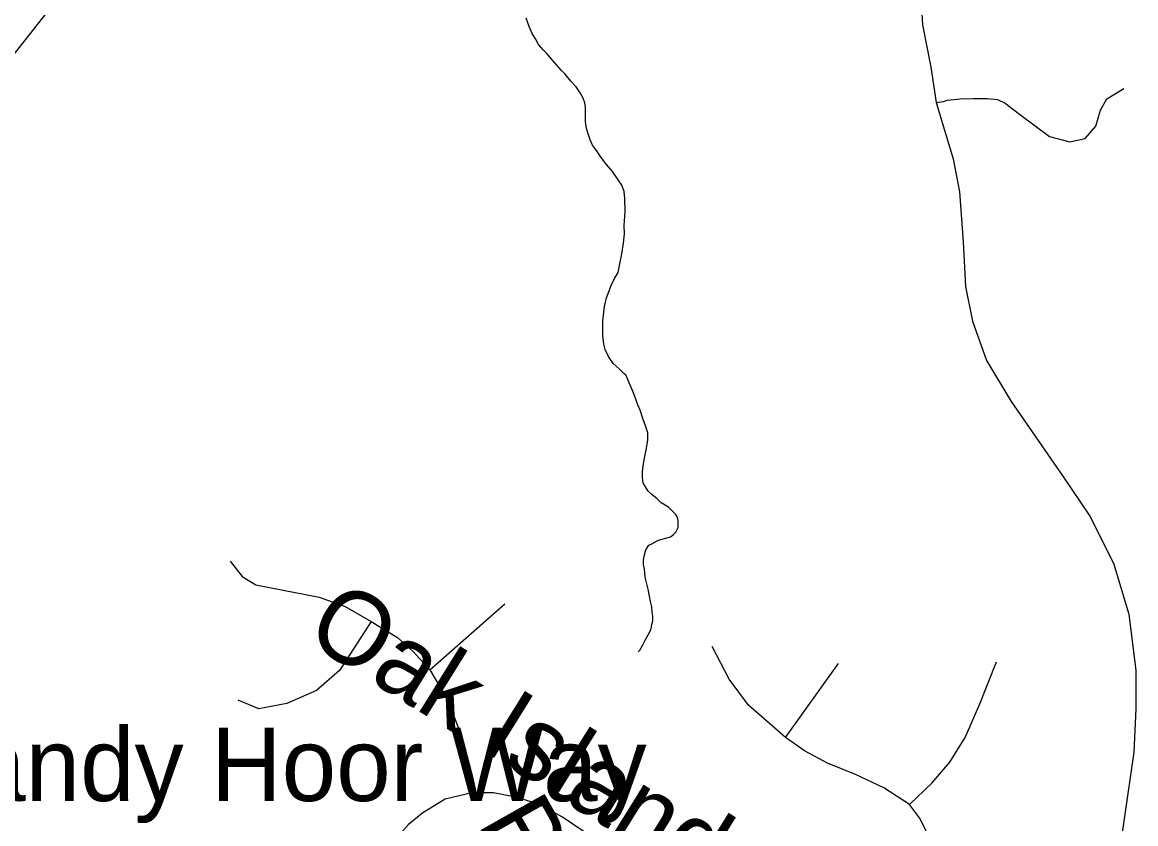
# Model space of a CAD drawing. Extents: x 2001466 to 31450019, y -30647475 to 847247.
# Drawn here: x 2059693 to 2062578, y 754357 to 756436 of the extents above; entities that cross this region are included whole.
import ezdxf

# ---------------------------------------------------------------- set-up
doc = ezdxf.new("R2010")
doc.units = 0
for name, color, linetype in [('Exist Hydrographic Misc Water Feature', 7, 'Continuous'), ('Exist Road Non-System Type 51', 7, 'Continuous'), ('Exist Road Non-System Type 51 Label', 7, 'Continuous')]:
    doc.layers.add(name, color=color, linetype=linetype)

msp = doc.modelspace()

# ---------------------------------------------------------------- linework, layer by layer
at = {"layer": 'Exist Hydrographic Misc Water Feature'}
for points in [[(2061114.6, 756283.2), (2061100.1, 756301.2), (2061090.4, 756311.3), (2061078.1, 756324.9), (2061066, 756338.9), (2061052.1, 756354.8), (2061042.3, 756364.8), (2061030.2, 756378.8), (2061022.4, 756393), (2061014, 756406.8), (2061006, 756425.1), (2060998.2, 756446.9)], [(2061289.1, 754803.7), (2061292.8, 754807.6), (2061301.2, 754821.8), (2061307, 754833.9), (2061314.8, 754847.7), (2061319.1, 754855.6), (2061323, 754863.9), (2061324.6, 754873.8), (2061326.7, 754883.6), (2061327.1, 754895.7), (2061324.8, 754905.8), (2061324.6, 754919.6), (2061321.1, 754933.5), (2061318.7, 754947.7), (2061315, 754965.7), (2061308.8, 754989.8), (2061306.8, 754997.8), (2061304.9, 755017.6), (2061302.7, 755029.7), (2061302.7, 755039.8), (2061304.5, 755051.7), (2061308.6, 755067.7), (2061316.6, 755079.8), (2061324.4, 755083.5), (2061338.4, 755091.5), (2061344.3, 755093.9), (2061360.3, 755098), (2061372.4, 755101.8), (2061380.8, 755107.9), (2061386.3, 755113.9), (2061392.7, 755125.9), (2061392.7, 755133.6), (2061392.3, 755143.8), (2061390.6, 755151.8), (2061386.3, 755159.8), (2061376.1, 755169.8), (2061368.1, 755177.9), (2061358.5, 755183.9), (2061348.4, 755189.8), (2061338.2, 755199.9), (2061324, 755211.8), (2061314.4, 755219.7), (2061308.2, 755231.6), (2061302.3, 755241.8), (2061300.4, 755255.5), (2061300.2, 755269.8), (2061302.1, 755285.7), (2061306, 755309.9), (2061310.1, 755331.5), (2061314.2, 755353.6), (2061314.2, 755371.5), (2061307.8, 755389.5), (2061302.1, 755405.8), (2061294.1, 755429.7), (2061287.9, 755443.6), (2061280.1, 755465.5), (2061273.8, 755481.4), (2061265.6, 755501.4), (2061257.6, 755519.6), (2061251.8, 755525.4), (2061239.7, 755537.3), (2061223.9, 755551.5), (2061211.6, 755569.6), (2061203.4, 755587.5), (2061199.5, 755601.4), (2061197.5, 755623.2), (2061197.5, 755645.6), (2061197.5, 755661.4), (2061201.4, 755699.4), (2061207.1, 755721.6), (2061213.5, 755739.3), (2061219.2, 755753.4), (2061227.4, 755771.2), (2061237.3, 755787.6), (2061241.4, 755809.3), (2061246.9, 755835.6), (2061251.2, 755863.3), (2061253.1, 755887.4), (2061252.8, 755909.4), (2061255.1, 755945.5), (2061254.7, 755979.3), (2061252.6, 755997.4), (2061246.9, 756013.3), (2061236.9, 756027.4), (2061222.7, 756049.4), (2061206.5, 756067.3), (2061193, 756085.2), (2061180.7, 756103.3), (2061170.6, 756117.4), (2061164.5, 756131.2), (2061158.5, 756149.2), (2061154.4, 756165.2), (2061152.6, 756179.3), (2061152.8, 756201.2), (2061152.6, 756215), (2061150.7, 756227.1), (2061146.4, 756239.1), (2061138.4, 756253.3), (2061128.4, 756269), (2061114.6, 756283.2)]]:
    msp.add_lwpolyline(points, dxfattribs=at)
at = {"layer": 'Exist Road Non-System Type 51'}
for points in [[(2057554.8, 755751.3), (2057720.8, 755872.2), (2057863.1, 755935.4), (2057965.9, 755970.5), (2058070.9, 755981.8), (2058270.8, 755977.2), (2058671.8, 755898.1), (2058837.8, 755890.2), (2059011.1, 755904.2), (2059150, 755935.5), (2059296.7, 756020.1), (2059487.6, 756139), (2059616.7, 756284.1), (2059871.3, 756607.9)], [(2062016.4, 756595.5), (2062021.3, 756506.9), (2062025.9, 756429.2), (2062047.2, 756319.5), (2062060.9, 756228.1)], [(2062060.9, 756228.1), (2062080.7, 756231.1), (2062089.8, 756234.2), (2062123.3, 756237.2), (2062158.3, 756238.7), (2062193.3, 756238.7), (2062220.2, 756235.9), (2062240.5, 756226.5), (2062277.1, 756197.6), (2062354.7, 756139.7), (2062408, 756126), (2062447.6, 756135.1), (2062475, 756167.1), (2062487.2, 756208.3), (2062503.9, 756237.2), (2062548, 756264.6)], [(2062060.9, 756228.1), (2062085.2, 756147.3), (2062105, 756081.8), (2062121.8, 755996.5), (2062130.9, 755867)], [(2062130.9, 755867), (2062137, 755751.2), (2062155.3, 755661.3), (2062191.8, 755559.3), (2062255.8, 755452.6), (2062389.7, 755259.2), (2062459.8, 755155.6), (2062520.6, 755033.7), (2062560.2, 754901.1), (2062578.5, 754754.9), (2062578.5, 754655.9), (2062573.9, 754543.1), (2062523.4, 754197.2)], [(2060231.3, 755038.2), (2060262.9, 754999.1), (2060298.4, 754976.7), (2060462.3, 754945), (2060529.4, 754920.8), (2060596.5, 754881.6)], [(2060749.3, 754756.6), (2060943.1, 754928.2)], [(2060596.5, 754881.6), (2060514.5, 754754.8), (2060454.9, 754702.6), (2060378.5, 754669), (2060305.8, 754655.9), (2060251.8, 754678.3)], [(2060596.5, 754881.6), (2060665.5, 754840.6), (2060704.6, 754805.1), (2060749.3, 754756.6)], [(2061671.2, 754581.2), (2061574.9, 754665), (2061524.7, 754732), (2061480.6, 754817.4)], [(2061671.2, 754581.2), (2061807.9, 754773.2)], [(2061992.4, 754407.5), (2062049.9, 754462.4), (2062097.1, 754517.2), (2062136.7, 754581.2), (2062174.8, 754668.1), (2062217.4, 754777.7)], [(2060749.3, 754756.6), (2060795.9, 754678.3), (2060829.5, 754588.8), (2060842.5, 754516.1), (2060857.4, 754437.8)], [(2061992.4, 754407.5), (2061925.4, 754450.2), (2061852.3, 754485.2), (2061779.2, 754514.2), (2061719.9, 754546.2), (2061671.2, 754581.2)], [(2060857.4, 754437.8), (2060788.5, 754421), (2060730.7, 754385.5), (2060693.4, 754355.7), (2060650.6, 754307.2)], [(2061390, 754173), (2061092.6, 754374.4), (2061031.1, 754407.9), (2060971.5, 754426.6), (2060913.7, 754437.8), (2060857.4, 754437.8)], [(2062096.7, 754176.7), (2062068.5, 754265.9), (2062041.1, 754326.8), (2062018.3, 754372.5), (2061992.4, 754407.5)]]:
    msp.add_lwpolyline(points, dxfattribs=at)

# ---------------------------------------------------------------- texts
at = {"layer": 'Exist Road Non-System Type 51 Label'}
for s, rotation, p in [('Oak Island Dr.', 328.1522, (2060419.5, 754835.9)), ('Belie', 299.461, (2060870.6, 754359.4))]:
    msp.add_text(s, height=190, rotation=rotation, dxfattribs=at).set_placement(p)
msp.add_text('Sandy Hoor Way', height=190, dxfattribs=at).set_placement((2059390.4, 754416.4))

doc.saveas('drawing.dxf')
